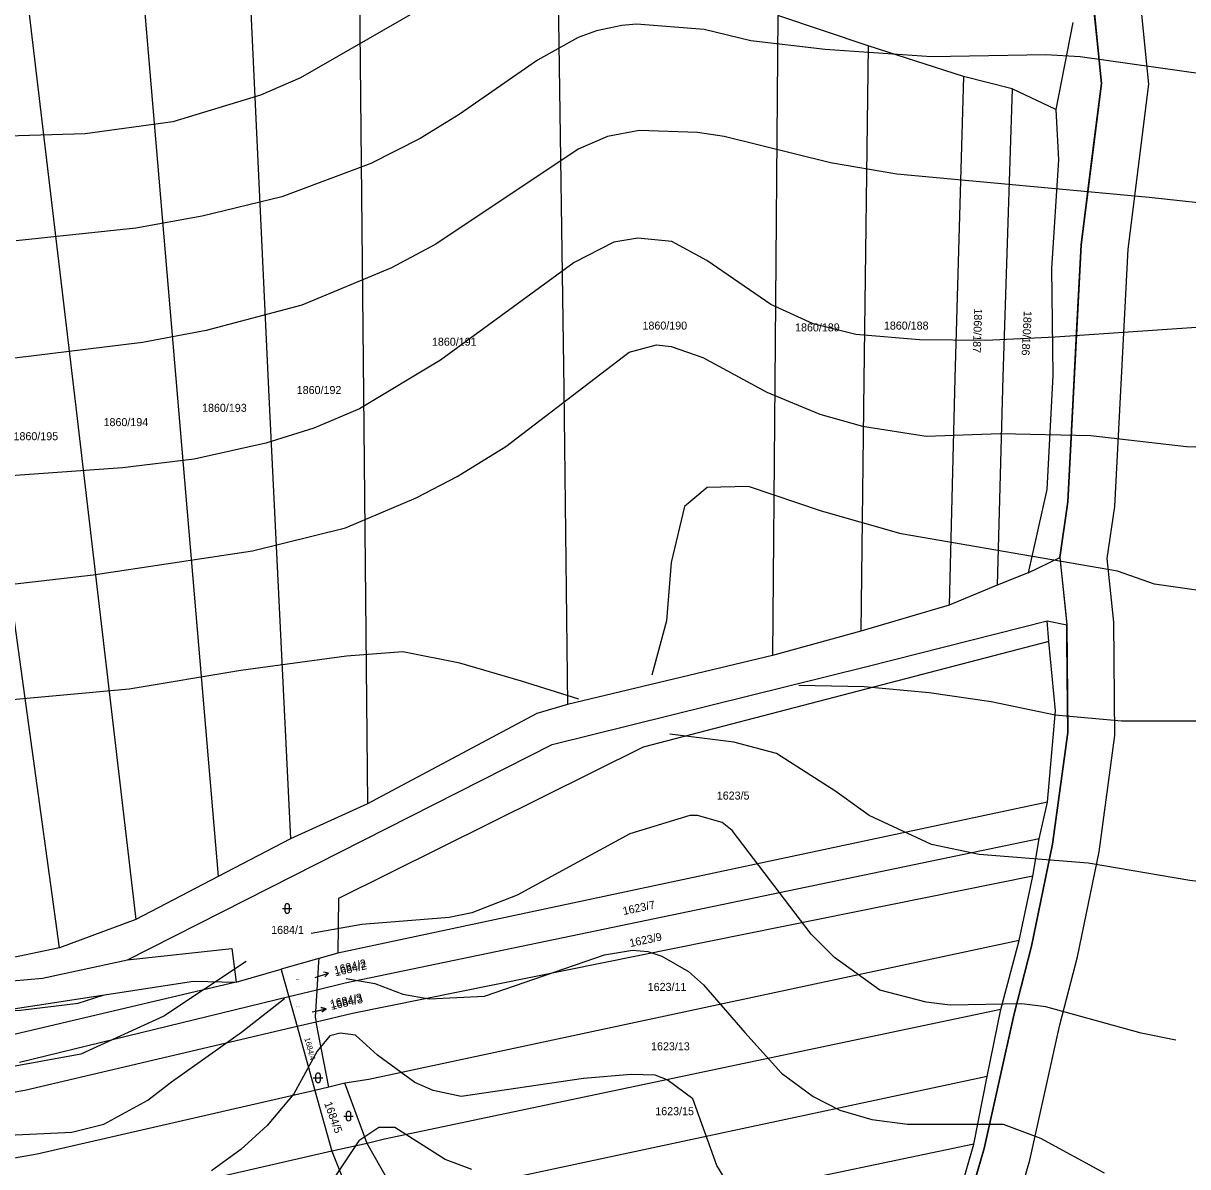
# Model space of a CAD drawing. Extents: x -555860 to -552701, y -1187050 to -1182291.
# Drawn here: x -553451.6 to -553204.2, y -1183389.1 to -1183146.3 of the extents above; entities that cross this region are included whole.
import ezdxf

# ---------------------------------------------------------------- set-up
doc = ezdxf.new("R2010")
doc.units = 0
for name, color, linetype in [('LEG_2b', 7, 'Continuous'), ('Level 16', 7, 'Continuous'), ('Level 25', 7, 'Continuous'), ('Level 28', 7, 'Continuous'), ('Level 30', 7, 'Continuous'), ('Level 40', 7, 'Continuous'), ('Level 41', 7, 'Continuous'), ('navrh_BV', 7, 'Continuous'), ('Poz předměty', 7, 'Continuous'), ('stav_BV', 7, 'Continuous')]:
    doc.layers.add(name, color=color, linetype=linetype)

msp = doc.modelspace()

# ---------------------------------------------------------------- linework, layer by layer
at = {"layer": 'Level 16'}
for p, q in [((-553389.53, -1183348.94), (-553386.68, -1183348.01)), ((-553386.68, -1183348.01), (-553387.78, -1183347.85)), ((-553386.68, -1183348.01), (-553387.47, -1183348.8)), ((-553390.18, -1183356.26), (-553387.24, -1183355.66)), ((-553387.24, -1183355.66), (-553388.32, -1183355.37)), ((-553387.24, -1183355.66), (-553388.12, -1183356.35))]:
    msp.add_line(p, q, dxfattribs=at)
at = {"layer": 'Level 25'}
for p, q in [((-553395.97, -1183333.8), (-553395.97, -1183334.8)), ((-553394.97, -1183334.8), (-553394.97, -1183333.8)), ((-553396.47, -1183334.3), (-553394.47, -1183334.3)), ((-553389.94, -1183370.27), (-553387.94, -1183370.27)), ((-553389.44, -1183369.77), (-553389.44, -1183370.77)), ((-553388.44, -1183370.77), (-553388.44, -1183369.77)), ((-553382.96, -1183377.9), (-553382.96, -1183378.9)), ((-553381.96, -1183378.9), (-553381.96, -1183377.9)), ((-553383.46, -1183378.4), (-553381.46, -1183378.4))]:
    msp.add_line(p, q, dxfattribs=at)
for centre, start, end in [((-553395.47, -1183333.8), 0, 180), ((-553395.47, -1183334.8), 180, 359.9879), ((-553388.94, -1183369.77), 0, 180), ((-553388.94, -1183370.77), 180, 359.9879), ((-553382.46, -1183377.9), 0, 180), ((-553382.46, -1183378.9), 180, 359.9879)]:
    msp.add_arc(centre, 0.5, start, end, dxfattribs=at)
at = {"layer": 'Level 28'}
msp.add_lwpolyline([(-553224.49, -1183139.23), (-553222.5, -1183159.03), (-553226.82, -1183193.34), (-553229.62, -1183247.92), (-553231.32, -1183259.77), (-553229.87, -1183274.06), (-553229.63, -1183296.92), (-553232.87, -1183320.6), (-553237.36, -1183342.31), (-553241.03, -1183356.66), (-553247.43, -1183385.26), (-553263.68, -1183441.33)], dxfattribs=at)
at = {"layer": 'Level 30'}
for points in [[(-553224.49, -1183139.23), (-553222.5, -1183159.03), (-553226.82, -1183193.34), (-553229.62, -1183247.92), (-553231.32, -1183259.77), (-553229.87, -1183274.06), (-553229.63, -1183296.92), (-553232.87, -1183320.6), (-553237.36, -1183342.31), (-553241.03, -1183356.66), (-553247.43, -1183385.26), (-553263.68, -1183441.33)], [(-553253.91, -1183443.54), (-553237.74, -1183387.75), (-553231.3, -1183358.99), (-553227.61, -1183344.56), (-553223.01, -1183322.29), (-553219.62, -1183297.55), (-553219.88, -1183273.5), (-553221.25, -1183259.98), (-553219.66, -1183248.89), (-553216.85, -1183194.22), (-553212.44, -1183159.16), (-553214.5, -1183138.67)]]:
    msp.add_lwpolyline(points, dxfattribs=at)
at = {"layer": 'Level 40'}
for points in [[(-553195.06, -1183210.36), (-553232.36, -1183212.9), (-553247.04, -1183213.61), (-553261.15, -1183213.47), (-553274.7, -1183212.34), (-553283.73, -1183210.08), (-553292.76, -1183205.99), (-553306.31, -1183196.67), (-553313.78, -1183192.58), (-553320.98, -1183191.88), (-553326.06, -1183192.72), (-553334.53, -1183197.1), (-553362.89, -1183217.84), (-553380.11, -1183228.14), (-553389.85, -1183232.24), (-553400.01, -1183235.48), (-553415.25, -1183238.87), (-553430.49, -1183240.7), (-553460.12, -1183242.82)], [(-553206.66, -1183362.29), (-553214.02, -1183360.79), (-553234.34, -1183355.15), (-553239.42, -1183354.58), (-553254.66, -1183354.86), (-553259.74, -1183354.16), (-553269.61, -1183351.62), (-553279.21, -1183344.71), (-553284.15, -1183339.77), (-553300.94, -1183317.75), (-553303.06, -1183316.06), (-553308.28, -1183314.51), (-553309.97, -1183314.51), (-553322.67, -1183318.46), (-553346.66, -1183331.44), (-553356.26, -1183335.25), (-553361.06, -1183336.24), (-553379.61, -1183337.69), (-553390.36, -1183339.63)], [(-553404.2, -1183345.57), (-553421.68, -1183357.18), (-553439.36, -1183365.27), (-553464.64, -1183369.82), (-553474.23, -1183371.38), (-553521.65, -1183375.61), (-553540.28, -1183374.06), (-553552.03, -1183371.21), (-553555.52, -1183371.23), (-553558.74, -1183372.71), (-553582.61, -1183385.77), (-553591.08, -1183389.44)]]:
    msp.add_lwpolyline(points, dxfattribs=at)
at = {"layer": 'Level 41'}
for points in [[(-553197.93, -1183132.04), (-553216.56, -1183131.48), (-553247.04, -1183128.51), (-553255.5, -1183128.37), (-553275.82, -1183125.41), (-553283.75, -1183124.7), (-553295.31, -1183122.71), (-553311.1, -1183121.88), (-553328.04, -1183124.42), (-553340.74, -1183128.66), (-553346.38, -1183131.2), (-553392.67, -1183157.87), (-553401.14, -1183161.54), (-553419.76, -1183167.18), (-553438.39, -1183169.72), (-553462.1, -1183170.43)], [(-553195.39, -1183157.87), (-553227, -1183153.35), (-553234.34, -1183152.93), (-553258.61, -1183153.35), (-553281.19, -1183151.8), (-553296.99, -1183149.96), (-553306.87, -1183147.57), (-553321.26, -1183146.44), (-553324.37, -1183146.72), (-553329.75, -1183147.84), (-553333.68, -1183149.26), (-553342.29, -1183154.06), (-553358.94, -1183165.63), (-553367.27, -1183170.71), (-553377.71, -1183176.07), (-553396.62, -1183183.13), (-553413.55, -1183187.22), (-553427.67, -1183189.76), (-553453.07, -1183192.44)], [(-553185.04, -1183186.26), (-553212.32, -1183183.27), (-553265.95, -1183178.33), (-553280.06, -1183175.93), (-553302.64, -1183170.28), (-553308.28, -1183169.44), (-553320.7, -1183169.02), (-553327.47, -1183170.28), (-553333.68, -1183172.97), (-553363.88, -1183193.15), (-553373.33, -1183198.23), (-553392.39, -1183206.13), (-553412.71, -1183211.49), (-553426.25, -1183214.03), (-553453.35, -1183217.42)], [(-553484.68, -1183268.93), (-553436.7, -1183263.42), (-553402.83, -1183258.34), (-553383.07, -1183253.4), (-553368.11, -1183247.05), (-553359.36, -1183242.54), (-553349.06, -1183236.19), (-553322.82, -1183216.15), (-553317.03, -1183214.59), (-553313.93, -1183214.88), (-553307.15, -1183217.28), (-553293.6, -1183224.61), (-553282.32, -1183229.27), (-553273.28, -1183231.81), (-553259.74, -1183233.93), (-553243.93, -1183233.36), (-553224.74, -1183233.79), (-553204.42, -1183236.19), (-553180.71, -1183237.03)], [(-553194.26, -1183267.8), (-553211.19, -1183265.4), (-553219.06, -1183262.62), (-553265.06, -1183254.72), (-553281.97, -1183249.91), (-553297.45, -1183244.64), (-553306.27, -1183244.86), (-553311.05, -1183248.9), (-553313.94, -1183260.81), (-553314.91, -1183273.21), (-553318.01, -1183284.7)], [(-552998.82, -1183277.3), (-553035.93, -1183282.47), (-553048.91, -1183283.32), (-553069.79, -1183283.32), (-553085.04, -1183284.45), (-553098.58, -1183286.71), (-553130.76, -1183293.62), (-553146, -1183295.31), (-553164.06, -1183295.6), (-553198.49, -1183294.47), (-553218.25, -1183294.47), (-553232.36, -1183293.2), (-553245.91, -1183290.37), (-553259.06, -1183288.46), (-553272.89, -1183287.24), (-553286.81, -1183286.93)], [(-553333.52, -1183289.86), (-553345.69, -1183286.01), (-553358.79, -1183282.17), (-553370.94, -1183279.77), (-553382.86, -1183280.69), (-553405.37, -1183283.74), (-553429.08, -1183287.69), (-553474.09, -1183291.79)], [(-553003.3, -1183303.98), (-553009.77, -1183305.32), (-553039.6, -1183307.17), (-553078.54, -1183306.89), (-553083.62, -1183307.73), (-553092.94, -1183310.84), (-553118.2, -1183321.84), (-553130.61, -1183326.08), (-553138.09, -1183327.91), (-553149.95, -1183329.75), (-553172.81, -1183330.88), (-553187.2, -1183330.31), (-553203.71, -1183328.34), (-553225.3, -1183324.67), (-553248.45, -1183322.83), (-553258.61, -1183320.72), (-553271.87, -1183314.51), (-553278.93, -1183309.43), (-553291.52, -1183301.4), (-553300.58, -1183298.99), (-553314.18, -1183297.24)], [(-553382.94, -1183349.14), (-553376.86, -1183350.21), (-553370.94, -1183352.47), (-553365.29, -1183353.45), (-553353.58, -1183352.89), (-553328.04, -1183344.14), (-553322.11, -1183343.15), (-553318.86, -1183343.43), (-553315.9, -1183344.42), (-553310.26, -1183347.67), (-553307.01, -1183350.49), (-553298.26, -1183360.65), (-553290.5, -1183369.26), (-553283.73, -1183374.2), (-553278.08, -1183377.16), (-553271.31, -1183379.14), (-553263.69, -1183380.13), (-553243.37, -1183380.12), (-553235.46, -1183383.09), (-553221.92, -1183390.43)], [(-553673.77, -1183389.58), (-553655.71, -1183378.57), (-553640.05, -1183372.08), (-553619.86, -1183366.58), (-553578.26, -1183358.52), (-553565.39, -1183355.15), (-553543.66, -1183351.76), (-553512.48, -1183352.75), (-553474.04, -1183356.81), (-553452.12, -1183355.89), (-553439.92, -1183354.43), (-553434.56, -1183352.71)], [(-553493.43, -1183391.98), (-553473.1, -1183385.63), (-553464.64, -1183383.65), (-553456.17, -1183382.52), (-553441.21, -1183381.82), (-553434.44, -1183380.12), (-553425.12, -1183375.04), (-553420.04, -1183371.09), (-553405.18, -1183360.56), (-553396.09, -1183353.41)], [(-553299.39, -1183396.78), (-553304.19, -1183388.88), (-553309.27, -1183374.76), (-553314.77, -1183370.67), (-553317.31, -1183369.68), (-553322.39, -1183369.54), (-553332.55, -1183370.39), (-553358.52, -1183374.2), (-553364.45, -1183372.93), (-553368.4, -1183371.23), (-553376.3, -1183365.45), (-553380.95, -1183361.22), (-553384.2, -1183360.79), (-553386.46, -1183361.36), (-553389.14, -1183364.6), (-553394.08, -1183373.63), (-553399.72, -1183380.41), (-553405.37, -1183385.49), (-553411.58, -1183390)], [(-553356.26, -1183389.72), (-553361.91, -1183387.6), (-553372.63, -1183380.83), (-553376.02, -1183380.83), (-553380.25, -1183383.65), (-553386.18, -1183392.54)]]:
    msp.add_lwpolyline(points, dxfattribs=at)
at = {"layer": 'navrh_BV'}
for p, q in [((-553338.06, -1183133.18), (-553336.73, -1183223.97)), ((-553403.61, -1183135.82), (-553399.36, -1183225.51)), ((-553380.15, -1183134.85), (-553379.26, -1183225.06)), ((-553451.06, -1183138.17), (-553440.55, -1183226.58)), ((-553426.36, -1183136.61), (-553418.79, -1183225.86)), ((-553223.2, -1183152.07), (-553224.23, -1183141.84)), ((-553291.25, -1183144.57), (-553291.88, -1183222.64)), ((-553272.07, -1183151.03), (-553291.25, -1183144.57)), ((-553228.55, -1183146.08), (-553232.19, -1183164.55)), ((-553272.07, -1183151.03), (-553272.98, -1183222.15)), ((-553251.82, -1183157.59), (-553272.07, -1183151.03)), ((-553222.5, -1183159.03), (-553223.2, -1183152.07)), ((-553251.82, -1183157.59), (-553253.61, -1183221.64)), ((-553241.46, -1183160.2), (-553251.82, -1183157.59)), ((-553241.46, -1183160.2), (-553243.41, -1183221.37)), ((-553232.19, -1183164.55), (-553241.46, -1183160.2)), ((-553224.23, -1183172.76), (-553222.5, -1183159.03)), ((-553232.19, -1183164.55), (-553231.65, -1183175.27)), ((-553226.82, -1183193.34), (-553224.23, -1183172.76)), ((-553231.65, -1183175.27), (-553233.12, -1183198.32)), ((-553227.02, -1183197.25), (-553226.82, -1183193.34)), ((-553227.77, -1183211.95), (-553227.02, -1183197.25)), ((-553233.12, -1183198.32), (-553232.82, -1183221.07)), ((-553228.42, -1183224.56), (-553227.77, -1183211.95)), ((-553272.98, -1183222.15), (-553273.62, -1183275.38)), ((-553253.61, -1183221.64), (-553254.83, -1183269.88)), ((-553243.41, -1183221.37), (-553244.67, -1183265.61)), ((-553232.82, -1183221.07), (-553234.13, -1183245.27)), ((-553336.73, -1183223.97), (-553335.94, -1183290.96)), ((-553291.88, -1183222.64), (-553292.37, -1183280.56)), ((-553229.62, -1183247.92), (-553228.42, -1183224.56)), ((-553443.86, -1183342.66), (-553459.82, -1183226.98)), ((-553440.55, -1183226.58), (-553427.62, -1183336.66)), ((-553418.79, -1183225.86), (-553410.13, -1183327.48)), ((-553399.36, -1183225.51), (-553394.75, -1183319.48)), ((-553379.26, -1183225.06), (-553378.46, -1183312.07)), ((-553234.13, -1183245.27), (-553238.03, -1183263)), ((-553231.32, -1183259.77), (-553229.62, -1183247.92)), ((-553238.03, -1183263), (-553231.32, -1183259.77)), ((-553231.32, -1183259.77), (-553230.09, -1183271.85)), ((-553238.03, -1183263), (-553244.67, -1183265.61)), ((-553244.67, -1183265.61), (-553254.83, -1183269.88)), ((-553254.83, -1183269.88), (-553273.62, -1183275.38)), ((-553230.09, -1183271.85), (-553229.87, -1183274.06)), ((-553272.31, -1183282.89), (-553234.04, -1183273.16)), ((-553233.7, -1183277.58), (-553234.04, -1183273.16)), ((-553234.04, -1183273.16), (-553229.87, -1183274.06)), ((-553229.84, -1183276.87), (-553229.87, -1183274.06)), ((-553273.62, -1183275.38), (-553292.37, -1183280.56)), ((-553229.76, -1183284.87), (-553229.84, -1183276.87)), ((-553233.7, -1183277.58), (-553319.83, -1183300.03)), ((-553232.26, -1183292.33), (-553233.7, -1183277.58)), ((-553292.37, -1183280.56), (-553335.94, -1183290.96)), ((-553339.17, -1183299.49), (-553272.31, -1183282.89)), ((-553229.63, -1183296.92), (-553229.76, -1183284.87)), ((-553335.94, -1183290.96), (-553342.45, -1183292.9)), ((-553342.45, -1183292.9), (-553378.46, -1183312.07)), ((-553233.98, -1183311.73), (-553232.26, -1183292.33)), ((-553232.87, -1183320.6), (-553229.63, -1183296.92)), ((-553429.38, -1183345.21), (-553339.17, -1183299.49)), ((-553319.83, -1183300.03), (-553384.59, -1183332.16)), ((-553378.46, -1183312.07), (-553394.75, -1183319.48)), ((-553233.98, -1183311.73), (-553384.76, -1183343.75)), ((-553235.69, -1183319.53), (-553233.98, -1183311.73)), ((-553394.75, -1183319.48), (-553410.13, -1183327.48)), ((-553235.69, -1183319.53), (-553383.2, -1183350.17)), ((-553237.36, -1183342.31), (-553232.87, -1183320.6)), ((-553237.06, -1183327.42), (-553235.69, -1183319.53)), ((-553410.13, -1183327.48), (-553427.62, -1183336.66)), ((-553237.06, -1183327.42), (-553381.61, -1183356.6)), ((-553239.96, -1183341.09), (-553237.06, -1183327.42)), ((-553384.59, -1183332.16), (-553384.76, -1183343.75)), ((-553427.62, -1183336.66), (-553443.86, -1183342.66)), ((-553239.96, -1183341.09), (-553378.13, -1183370.65)), ((-553243.9, -1183355.75), (-553239.96, -1183341.09)), ((-553443.86, -1183342.66), (-553459.33, -1183345.89)), ((-553429.38, -1183345.21), (-553407.26, -1183342.78)), ((-553407.26, -1183342.78), (-553406.32, -1183349.92)), ((-553241.03, -1183356.66), (-553237.36, -1183342.31)), ((-553447.46, -1183349.1), (-553429.38, -1183345.21)), ((-553388.78, -1183344.9), (-553396.78, -1183347.19)), ((-553388.82, -1183345.6), (-553389.18, -1183351.63)), ((-553388.78, -1183344.9), (-553388.82, -1183345.6)), ((-553384.76, -1183343.75), (-553388.78, -1183344.9)), ((-553406.32, -1183349.92), (-553396.78, -1183347.19)), ((-553396.78, -1183347.19), (-553396.69, -1183347.53)), ((-553396.69, -1183347.53), (-553395.15, -1183353.08)), ((-553517.38, -1183355.42), (-553447.46, -1183349.1)), ((-553406.32, -1183349.92), (-553453.48, -1183361.03)), ((-553383.2, -1183350.17), (-553389.18, -1183351.63)), ((-553395.15, -1183353.08), (-553452.38, -1183367.03)), ((-553389.18, -1183351.63), (-553395.15, -1183353.08)), ((-553395.15, -1183353.08), (-553393.4, -1183359.38)), ((-553389.18, -1183351.63), (-553389.53, -1183357.41)), ((-553243.9, -1183355.75), (-553374.84, -1183383.32)), ((-553246.78, -1183370.01), (-553243.9, -1183355.75)), ((-553389.33, -1183358.42), (-553393.4, -1183359.38)), ((-553389.53, -1183357.41), (-553389.33, -1183358.42)), ((-553381.61, -1183356.6), (-553389.33, -1183358.42)), ((-553386.61, -1183372.25), (-553389.33, -1183358.42)), ((-553247.43, -1183385.26), (-553241.03, -1183356.66)), ((-553393.4, -1183359.38), (-553451.2, -1183372.99)), ((-553393.4, -1183359.38), (-553389.62, -1183372.99)), ((-553378.13, -1183370.65), (-553383.21, -1183371.41)), ((-553246.78, -1183370.01), (-553371.47, -1183396.58)), ((-553249.61, -1183384.33), (-553246.78, -1183370.01)), ((-553451.2, -1183372.99), (-553537.33, -1183387.37)), ((-553389.62, -1183372.99), (-553448.58, -1183386.48)), ((-553386.61, -1183372.25), (-553389.62, -1183372.99)), ((-553389.62, -1183372.99), (-553386.01, -1183385.87)), ((-553383.21, -1183371.41), (-553386.61, -1183372.25)), ((-553378.52, -1183384.22), (-553383.21, -1183371.41)), ((-553378.52, -1183384.22), (-553386.01, -1183385.87)), ((-553374.84, -1183383.32), (-553378.52, -1183384.22)), ((-553371.47, -1183396.58), (-553378.52, -1183384.22)), ((-553249.61, -1183384.33), (-553368.42, -1183409.2)), ((-553263.68, -1183441.33), (-553247.43, -1183385.26)), ((-553253.25, -1183397.01), (-553249.61, -1183384.33)), ((-553448.58, -1183386.48), (-553536.55, -1183401.95)), ((-553386.01, -1183385.87), (-553445.81, -1183399.52)), ((-553386.01, -1183385.87), (-553380.85, -1183398.75))]:
    msp.add_line(p, q, dxfattribs=at)
at = {"layer": 'Poz předměty'}
msp.add_lwpolyline([(-553538.38, -1183365.99), (-553465.73, -1183357.42), (-553415.38, -1183349.71), (-553406.32, -1183349.92)], dxfattribs=at)
at = {"layer": 'stav_BV'}
for p, q in [((-553389.53, -1183348.94), (-553386.68, -1183348.01)), ((-553386.68, -1183348.01), (-553387.78, -1183347.85)), ((-553386.68, -1183348.01), (-553387.47, -1183348.8)), ((-553390.18, -1183356.26), (-553387.24, -1183355.64)), ((-553387.24, -1183355.64), (-553388.33, -1183355.35)), ((-553387.24, -1183355.64), (-553388.12, -1183356.33))]:
    msp.add_line(p, q, dxfattribs=at)

# ---------------------------------------------------------------- texts
at = {"layer": 'LEG_2b'}
for s, height, rotation, p in [('1860/187', 1.7, 268, (-553249.51, -1183206.8)), ('1860/186', 1.7, 267, (-553238.97, -1183207.32)), ('1623/7', 1.7, 12, (-553324, -1183335.7)), ('1623/9', 1.7, 12, (-553322.57, -1183342.5)), ('1684/2', 1.7, 13, (-553385.23, -1183348.71)), ('1684/3', 1.7, 13, (-553386.06, -1183355.86)), ('1684/4', 1.2, 285, (-553391.85, -1183361.88)), ('1684/5', 1.7, 290, (-553387.67, -1183375.68))]:
    msp.add_text(s, height=height, rotation=rotation, dxfattribs=at).set_placement(p)
for s, height, p in [('1860/190', 1.7, (-553320, -1183211.32)), ('1860/189', 1.7, (-553287.58, -1183211.71)), ('1860/188', 1.7, (-553268.71, -1183211.32)), ('1860/191', 1.7, (-553364.73, -1183214.75)), ('1860/192', 1.7, (-553393.46, -1183225.01)), ('1860/193', 1.7, (-553413.57, -1183228.79)), ('1860/194', 1.7, (-553434.5, -1183231.83)), ('1860/195', 1.7, (-553453.63, -1183234.82)), ('1623/5', 1.7, (-553304.22, -1183311.16)), ('1684/1', 1.7, (-553398.89, -1183339.69)), ('1684/2', 0.2, (-553393.76, -1183349.5)), ('1623/11', 1.7, (-553318.89, -1183351.8)), ('1684/3', 0.2, (-553393.76, -1183355.29)), ('1623/13', 1.7, (-553318.18, -1183364.42)), ('1623/15', 1.7, (-553317.28, -1183378.2))]:
    msp.add_text(s, height=height, dxfattribs=at).set_placement(p)
at = {"layer": 'Level 16'}
for s, rotation, p in [('1684/2', 13.5, (-553385.32, -1183348.29)), ('1684/3', 12.6, (-553386.17, -1183355.44))]:
    msp.add_text(s, height=1.7, rotation=rotation, dxfattribs=at).set_placement(p)

doc.saveas('drawing.dxf')
